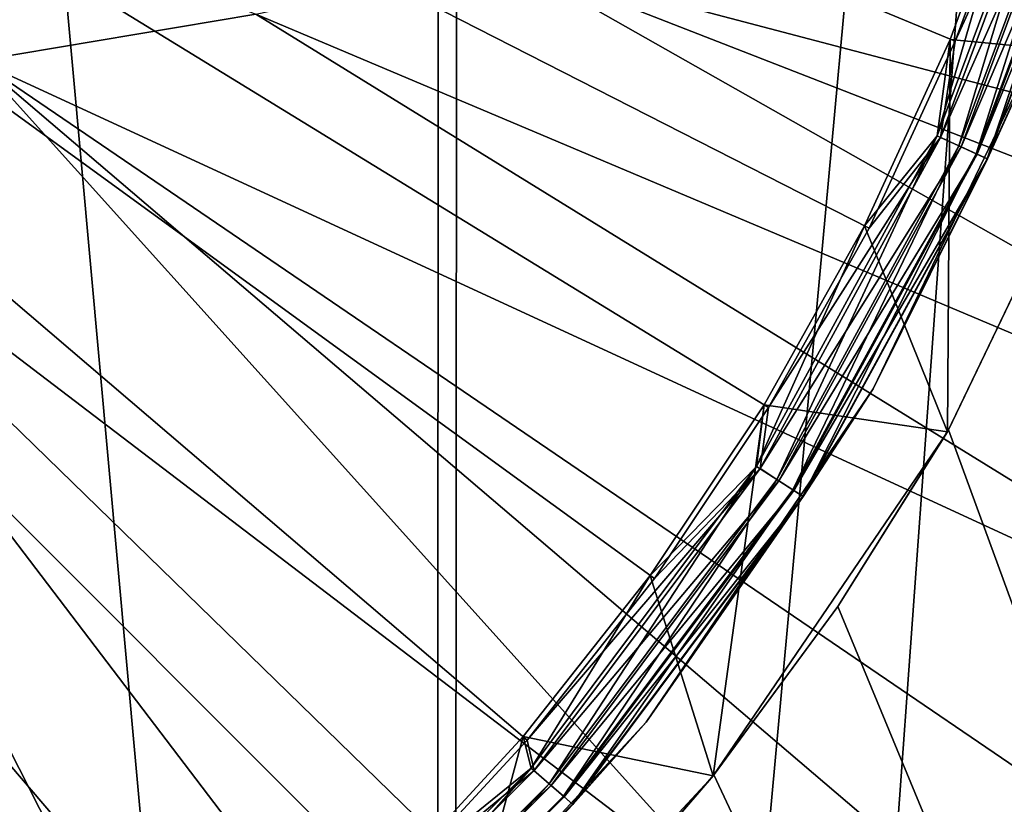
# Model space of a CAD drawing. Header units: millimetres. Extents: x -24 to 24, y 0 to 188.
# Tile 366 of 460: x 1.731 to 2.881, y 155.14 to 156.056. Entities that reach past the tile are written whole.
import ezdxf

# ---------------------------------------------------------------- set-up
doc = ezdxf.new("R2010")
doc.units = ezdxf.units.MM
doc.header["$LTSCALE"] = 58.620611
for name, color, linetype in [('132', 7, 'CONTINUOUS'), ('133', 7, 'CONTINUOUS'), ('136', 7, 'CONTINUOUS'), ('138', 7, 'CONTINUOUS'), ('140', 7, 'CONTINUOUS'), ('142', 7, 'CONTINUOUS'), ('169', 7, 'CONTINUOUS'), ('402', 7, 'CONTINUOUS'), ('502', 7, 'CONTINUOUS'), ('75', 7, 'CONTINUOUS')]:
    doc.layers.add(name, color=color, linetype=linetype)

msp = doc.modelspace()

# ---------------------------------------------------------------- linework, layer by layer
at = {"layer": '132', "color": 7, "linetype": 'CONTINUOUS'}
for points in [[(2.8178, 156.0328, 23.55), (3.0253, 156.0127, 23.55), (2.9007, 156.2575, 23.55), (2.8178, 156.0328, 23.55)], [(2.7176, 155.8153, 23.55), (2.8146, 155.575, 23.55), (2.8178, 156.0328, 23.55), (2.7176, 155.8153, 23.55)], [(2.8146, 155.575, 23.55), (3.0253, 156.0127, 23.55), (2.8178, 156.0328, 23.55), (2.8146, 155.575, 23.55)], [(2.6005, 155.6064, 23.55), (2.8146, 155.575, 23.55), (2.7176, 155.8153, 23.55), (2.6005, 155.6064, 23.55)], [(2.4675, 155.4073, 23.55), (2.5409, 155.1736, 23.55), (2.6005, 155.6064, 23.55), (2.4675, 155.4073, 23.55)], [(2.5409, 155.1736, 23.55), (2.8146, 155.575, 23.55), (2.6005, 155.6064, 23.55), (2.5409, 155.1736, 23.55)], [(2.3192, 155.2192, 23.55), (2.5409, 155.1736, 23.55), (2.4675, 155.4073, 23.55), (2.3192, 155.2192, 23.55)], [(2.1567, 155.0433, 23.55), (2.2105, 154.8175, 23.55), (2.3192, 155.2192, 23.55), (2.1567, 155.0433, 23.55)], [(2.2105, 154.8175, 23.55), (2.5409, 155.1736, 23.55), (2.3192, 155.2192, 23.55), (2.2105, 154.8175, 23.55)]]:
    msp.add_3dface(points, dxfattribs=at)
at = {"layer": '133', "color": 7, "linetype": 'CONTINUOUS'}
for points in [[(2.8159, 155.5773, 24.086), (3.0253, 156.0127, 23.55), (2.8146, 155.575, 23.55), (2.8159, 155.5773, 24.086)], [(2.8159, 155.5773, 24.086), (3.0265, 156.0155, 24.0604), (3.0253, 156.0127, 23.55), (2.8159, 155.5773, 24.086)], [(2.6865, 155.371, 24.1007), (2.8146, 155.575, 23.55), (2.5409, 155.1736, 23.55), (2.6865, 155.371, 24.1007)], [(2.6865, 155.371, 24.1007), (2.8159, 155.5773, 24.086), (2.8146, 155.575, 23.55), (2.6865, 155.371, 24.1007)], [(2.5418, 155.1747, 24.1164), (2.6865, 155.371, 24.1007), (2.5409, 155.1736, 23.55), (2.5418, 155.1747, 24.1164)], [(2.3828, 154.9898, 24.1327), (2.5409, 155.1736, 23.55), (2.2105, 154.8175, 23.55), (2.3828, 154.9898, 24.1327)], [(2.3828, 154.9898, 24.1327), (2.5418, 155.1747, 24.1164), (2.5409, 155.1736, 23.55), (2.3828, 154.9898, 24.1327)]]:
    msp.add_3dface(points, dxfattribs=at)
at = {"layer": '136', "color": 7, "linetype": 'CONTINUOUS'}
for points in [[(2.9066, 156.2556, 24.1559), (0, 157.2, 24.25), (2.8235, 156.0305, 24.1559), (2.9066, 156.2556, 24.1559)], [(2.8235, 156.0305, 24.1559), (0, 157.2, 24.25), (2.7231, 155.8125, 24.1559), (2.8235, 156.0305, 24.1559)], [(2.7231, 155.8125, 24.1559), (0, 157.2, 24.25), (2.6058, 155.6032, 24.1559), (2.7231, 155.8125, 24.1559)], [(2.6058, 155.6032, 24.1559), (0, 157.2, 24.25), (2.4725, 155.4036, 24.1559), (2.6058, 155.6032, 24.1559)], [(2.4725, 155.4036, 24.1559), (0, 157.2, 24.25), (2.3239, 155.2152, 24.1559), (2.4725, 155.4036, 24.1559)], [(2.3239, 155.2152, 24.1559), (0, 157.2, 24.25), (2.161, 155.039, 24.1559), (2.3239, 155.2152, 24.1559)], [(2.161, 155.039, 24.1559), (0, 157.2, 24.25), (1.9848, 154.8761, 24.1559), (2.161, 155.039, 24.1559)], [(1.9848, 154.8761, 24.1559), (0, 157.2, 24.25), (1.7964, 154.7275, 24.1559), (1.9848, 154.8761, 24.1559)], [(1.7964, 154.7275, 24.1559), (0, 157.2, 24.25), (1.5968, 154.5942, 24.1559), (1.7964, 154.7275, 24.1559)]]:
    msp.add_3dface(points, dxfattribs=at)
at = {"layer": '138', "color": 7, "linetype": 'CONTINUOUS'}
for points in [[(2.728, 155.625, 23.65), (2.9323, 156.0492, 23.65), (2.728, 155.625, 24.0561), (2.728, 155.625, 23.65)], [(2.728, 155.625, 24.0561), (2.9323, 156.0492, 23.65), (2.9323, 156.0492, 24.0561), (2.728, 155.625, 24.0561)], [(2.4628, 155.236, 23.65), (2.728, 155.625, 23.65), (2.4628, 155.236, 24.0561), (2.4628, 155.236, 23.65)], [(2.4628, 155.236, 24.0561), (2.728, 155.625, 23.65), (2.728, 155.625, 24.0561), (2.4628, 155.236, 24.0561)], [(2.1425, 154.8909, 23.65), (2.4628, 155.236, 23.65), (2.1425, 154.8909, 24.0561), (2.1425, 154.8909, 23.65)], [(2.1425, 154.8909, 24.0561), (2.4628, 155.236, 23.65), (2.4628, 155.236, 24.0561), (2.1425, 154.8909, 24.0561)]]:
    msp.add_3dface(points, dxfattribs=at)
at = {"layer": '140', "color": 7, "linetype": 'CONTINUOUS'}
for points in [[(2.8235, 156.0305, 24.1559), (2.8066, 155.9183, 24.1496), (2.9605, 156.3307, 24.1496), (2.8235, 156.0305, 24.1559)], [(2.8066, 155.9183, 24.1496), (2.9856, 156.3233, 24.1348), (2.9605, 156.3307, 24.1496), (2.8066, 155.9183, 24.1496)], [(2.8305, 155.9074, 24.1348), (2.9856, 156.3233, 24.1348), (2.8066, 155.9183, 24.1496), (2.8305, 155.9074, 24.1348)], [(2.9066, 156.2556, 24.1559), (2.8235, 156.0305, 24.1559), (2.9605, 156.3307, 24.1496), (2.9066, 156.2556, 24.1559)], [(2.8305, 155.9074, 24.1348), (3.0054, 156.3175, 24.1129), (2.9856, 156.3233, 24.1348), (2.8305, 155.9074, 24.1348)], [(2.8492, 155.8988, 24.1129), (3.0054, 156.3175, 24.1129), (2.8305, 155.9074, 24.1348), (2.8492, 155.8988, 24.1129)], [(2.8492, 155.8988, 24.1129), (3.0181, 156.3138, 24.0858), (3.0054, 156.3175, 24.1129), (2.8492, 155.8988, 24.1129)], [(2.8612, 155.8933, 24.0858), (3.0181, 156.3138, 24.0858), (2.8492, 155.8988, 24.1129), (2.8612, 155.8933, 24.0858)], [(2.8612, 155.8933, 24.0858), (2.9323, 156.0492, 24.0561), (3.0181, 156.3138, 24.0858), (2.8612, 155.8933, 24.0858)], [(2.728, 155.625, 24.0561), (2.9323, 156.0492, 24.0561), (2.8612, 155.8933, 24.0858), (2.728, 155.625, 24.0561)], [(2.8235, 156.0305, 24.1559), (2.7231, 155.8125, 24.1559), (2.8066, 155.9183, 24.1496), (2.8235, 156.0305, 24.1559)], [(2.6058, 155.6032, 24.1559), (2.5957, 155.5319, 24.1496), (2.8066, 155.9183, 24.1496), (2.6058, 155.6032, 24.1559)], [(2.5957, 155.5319, 24.1496), (2.8305, 155.9074, 24.1348), (2.8066, 155.9183, 24.1496), (2.5957, 155.5319, 24.1496)], [(2.7231, 155.8125, 24.1559), (2.6058, 155.6032, 24.1559), (2.8066, 155.9183, 24.1496), (2.7231, 155.8125, 24.1559)], [(2.6177, 155.5177, 24.1348), (2.8305, 155.9074, 24.1348), (2.5957, 155.5319, 24.1496), (2.6177, 155.5177, 24.1348)], [(2.6177, 155.5177, 24.1348), (2.8492, 155.8988, 24.1129), (2.8305, 155.9074, 24.1348), (2.6177, 155.5177, 24.1348)], [(2.6351, 155.5065, 24.1129), (2.8492, 155.8988, 24.1129), (2.6177, 155.5177, 24.1348), (2.6351, 155.5065, 24.1129)], [(2.6351, 155.5065, 24.1129), (2.8612, 155.8933, 24.0858), (2.8492, 155.8988, 24.1129), (2.6351, 155.5065, 24.1129)], [(2.6461, 155.4994, 24.0858), (2.8612, 155.8933, 24.0858), (2.6351, 155.5065, 24.1129), (2.6461, 155.4994, 24.0858)], [(2.6461, 155.4994, 24.0858), (2.728, 155.625, 24.0561), (2.8612, 155.8933, 24.0858), (2.6461, 155.4994, 24.0858)], [(2.4628, 155.236, 24.0561), (2.728, 155.625, 24.0561), (2.6461, 155.4994, 24.0858), (2.4628, 155.236, 24.0561)], [(2.6058, 155.6032, 24.1559), (2.4725, 155.4036, 24.1559), (2.5957, 155.5319, 24.1496), (2.6058, 155.6032, 24.1559)], [(2.4725, 155.4036, 24.1559), (2.3239, 155.2152, 24.1559), (2.5957, 155.5319, 24.1496), (2.4725, 155.4036, 24.1559)], [(2.3239, 155.2152, 24.1559), (2.3318, 155.1795, 24.1496), (2.5957, 155.5319, 24.1496), (2.3239, 155.2152, 24.1559)], [(2.3318, 155.1795, 24.1496), (2.6177, 155.5177, 24.1348), (2.5957, 155.5319, 24.1496), (2.3318, 155.1795, 24.1496)], [(2.3517, 155.1623, 24.1348), (2.6177, 155.5177, 24.1348), (2.3318, 155.1795, 24.1496), (2.3517, 155.1623, 24.1348)], [(2.3517, 155.1623, 24.1348), (2.6351, 155.5065, 24.1129), (2.6177, 155.5177, 24.1348), (2.3517, 155.1623, 24.1348)], [(2.3672, 155.1488, 24.1129), (2.6351, 155.5065, 24.1129), (2.3517, 155.1623, 24.1348), (2.3672, 155.1488, 24.1129)], [(2.3672, 155.1488, 24.1129), (2.6461, 155.4994, 24.0858), (2.6351, 155.5065, 24.1129), (2.3672, 155.1488, 24.1129)], [(2.3772, 155.1401, 24.0858), (2.6461, 155.4994, 24.0858), (2.3672, 155.1488, 24.1129), (2.3772, 155.1401, 24.0858)], [(2.3772, 155.1401, 24.0858), (2.4628, 155.236, 24.0561), (2.6461, 155.4994, 24.0858), (2.3772, 155.1401, 24.0858)], [(2.1425, 154.8909, 24.0561), (2.4628, 155.236, 24.0561), (2.3772, 155.1401, 24.0858), (2.1425, 154.8909, 24.0561)], [(2.3239, 155.2152, 24.1559), (2.161, 155.039, 24.1559), (2.3318, 155.1795, 24.1496), (2.3239, 155.2152, 24.1559)], [(2.161, 155.039, 24.1559), (2.0205, 154.8682, 24.1496), (2.3318, 155.1795, 24.1496), (2.161, 155.039, 24.1559)], [(2.0205, 154.8682, 24.1496), (2.3517, 155.1623, 24.1348), (2.3318, 155.1795, 24.1496), (2.0205, 154.8682, 24.1496)], [(2.0377, 154.8483, 24.1348), (2.3517, 155.1623, 24.1348), (2.0205, 154.8682, 24.1496), (2.0377, 154.8483, 24.1348)], [(2.0377, 154.8483, 24.1348), (2.3672, 155.1488, 24.1129), (2.3517, 155.1623, 24.1348), (2.0377, 154.8483, 24.1348)], [(2.0512, 154.8328, 24.1129), (2.3672, 155.1488, 24.1129), (2.0377, 154.8483, 24.1348), (2.0512, 154.8328, 24.1129)], [(2.0512, 154.8328, 24.1129), (2.3772, 155.1401, 24.0858), (2.3672, 155.1488, 24.1129), (2.0512, 154.8328, 24.1129)]]:
    msp.add_3dface(points, dxfattribs=at)
at = {"layer": '142', "color": 7, "linetype": 'CONTINUOUS'}
for points in [[(2.8025, 155.9201, 23.5549), (2.9007, 156.2575, 23.55), (2.9561, 156.332, 23.5549), (2.8025, 155.9201, 23.5549)], [(2.8025, 155.9201, 23.5549), (2.9561, 156.332, 23.5549), (2.8279, 155.9086, 23.5691), (2.8025, 155.9201, 23.5549)], [(2.8279, 155.9086, 23.5691), (2.9561, 156.332, 23.5549), (2.9829, 156.3241, 23.5691), (2.8279, 155.9086, 23.5691)], [(2.8279, 155.9086, 23.5691), (2.9829, 156.3241, 23.5691), (2.848, 155.8994, 23.5913), (2.8279, 155.9086, 23.5691)], [(2.848, 155.8994, 23.5913), (2.9829, 156.3241, 23.5691), (3.0041, 156.3179, 23.5913), (2.848, 155.8994, 23.5913)], [(2.848, 155.8994, 23.5913), (3.0041, 156.3179, 23.5913), (2.8609, 155.8935, 23.6192), (2.848, 155.8994, 23.5913)], [(2.8609, 155.8935, 23.6192), (3.0041, 156.3179, 23.5913), (3.0177, 156.3139, 23.6192), (2.8609, 155.8935, 23.6192)], [(2.9323, 156.0492, 23.65), (2.8609, 155.8935, 23.6192), (3.0177, 156.3139, 23.6192), (2.9323, 156.0492, 23.65)], [(2.8178, 156.0328, 23.55), (2.9007, 156.2575, 23.55), (2.8025, 155.9201, 23.5549), (2.8178, 156.0328, 23.55)], [(2.9323, 156.0492, 23.65), (2.728, 155.625, 23.65), (2.8609, 155.8935, 23.6192), (2.9323, 156.0492, 23.65)], [(2.7176, 155.8153, 23.55), (2.8178, 156.0328, 23.55), (2.8025, 155.9201, 23.5549), (2.7176, 155.8153, 23.55)], [(2.5918, 155.5343, 23.5549), (2.7176, 155.8153, 23.55), (2.8025, 155.9201, 23.5549), (2.5918, 155.5343, 23.5549)], [(2.5918, 155.5343, 23.5549), (2.8025, 155.9201, 23.5549), (2.6153, 155.5193, 23.5691), (2.5918, 155.5343, 23.5549)], [(2.6153, 155.5193, 23.5691), (2.8025, 155.9201, 23.5549), (2.8279, 155.9086, 23.5691), (2.6153, 155.5193, 23.5691)], [(2.6153, 155.5193, 23.5691), (2.8279, 155.9086, 23.5691), (2.6339, 155.5073, 23.5913), (2.6153, 155.5193, 23.5691)], [(2.6339, 155.5073, 23.5913), (2.8279, 155.9086, 23.5691), (2.848, 155.8994, 23.5913), (2.6339, 155.5073, 23.5913)], [(2.6339, 155.5073, 23.5913), (2.848, 155.8994, 23.5913), (2.6459, 155.4996, 23.6192), (2.6339, 155.5073, 23.5913)], [(2.6459, 155.4996, 23.6192), (2.848, 155.8994, 23.5913), (2.8609, 155.8935, 23.6192), (2.6459, 155.4996, 23.6192)], [(2.728, 155.625, 23.65), (2.6459, 155.4996, 23.6192), (2.8609, 155.8935, 23.6192), (2.728, 155.625, 23.65)], [(2.6005, 155.6064, 23.55), (2.7176, 155.8153, 23.55), (2.5918, 155.5343, 23.5549), (2.6005, 155.6064, 23.55)], [(2.728, 155.625, 23.65), (2.4628, 155.236, 23.65), (2.6459, 155.4996, 23.6192), (2.728, 155.625, 23.65)], [(2.4675, 155.4073, 23.55), (2.6005, 155.6064, 23.55), (2.5918, 155.5343, 23.5549), (2.4675, 155.4073, 23.55)], [(2.3284, 155.1824, 23.5549), (2.4675, 155.4073, 23.55), (2.5918, 155.5343, 23.5549), (2.3284, 155.1824, 23.5549)], [(2.3284, 155.1824, 23.5549), (2.5918, 155.5343, 23.5549), (2.3495, 155.1642, 23.5691), (2.3284, 155.1824, 23.5549)], [(2.3495, 155.1642, 23.5691), (2.5918, 155.5343, 23.5549), (2.6153, 155.5193, 23.5691), (2.3495, 155.1642, 23.5691)], [(2.3495, 155.1642, 23.5691), (2.6153, 155.5193, 23.5691), (2.3662, 155.1497, 23.5913), (2.3495, 155.1642, 23.5691)], [(2.3662, 155.1497, 23.5913), (2.6153, 155.5193, 23.5691), (2.6339, 155.5073, 23.5913), (2.3662, 155.1497, 23.5913)], [(2.3662, 155.1497, 23.5913), (2.6339, 155.5073, 23.5913), (2.3769, 155.1404, 23.6192), (2.3662, 155.1497, 23.5913)], [(2.3769, 155.1404, 23.6192), (2.6339, 155.5073, 23.5913), (2.6459, 155.4996, 23.6192), (2.3769, 155.1404, 23.6192)], [(2.4628, 155.236, 23.65), (2.3769, 155.1404, 23.6192), (2.6459, 155.4996, 23.6192), (2.4628, 155.236, 23.65)], [(2.3192, 155.2192, 23.55), (2.4675, 155.4073, 23.55), (2.3284, 155.1824, 23.5549), (2.3192, 155.2192, 23.55)], [(2.4628, 155.236, 23.65), (2.1425, 154.8909, 23.65), (2.3769, 155.1404, 23.6192), (2.4628, 155.236, 23.65)], [(2.1567, 155.0433, 23.55), (2.3192, 155.2192, 23.55), (2.3284, 155.1824, 23.5549), (2.1567, 155.0433, 23.55)], [(2.0176, 154.8716, 23.5549), (2.1567, 155.0433, 23.55), (2.3284, 155.1824, 23.5549), (2.0176, 154.8716, 23.5549)], [(2.0176, 154.8716, 23.5549), (2.3284, 155.1824, 23.5549), (2.0358, 154.8505, 23.5691), (2.0176, 154.8716, 23.5549)], [(2.0358, 154.8505, 23.5691), (2.3284, 155.1824, 23.5549), (2.3495, 155.1642, 23.5691), (2.0358, 154.8505, 23.5691)], [(2.0358, 154.8505, 23.5691), (2.3495, 155.1642, 23.5691), (2.0503, 154.8338, 23.5913), (2.0358, 154.8505, 23.5691)], [(2.0503, 154.8338, 23.5913), (2.3495, 155.1642, 23.5691), (2.3662, 155.1497, 23.5913), (2.0503, 154.8338, 23.5913)], [(2.0503, 154.8338, 23.5913), (2.3662, 155.1497, 23.5913), (2.0596, 154.8231, 23.6192), (2.0503, 154.8338, 23.5913)], [(2.0596, 154.8231, 23.6192), (2.3662, 155.1497, 23.5913), (2.3769, 155.1404, 23.6192), (2.0596, 154.8231, 23.6192)], [(2.1425, 154.8909, 23.65), (2.0596, 154.8231, 23.6192), (2.3769, 155.1404, 23.6192), (2.1425, 154.8909, 23.65)]]:
    msp.add_3dface(points, dxfattribs=at)
at = {"layer": '169', "color": 7, "linetype": 'CONTINUOUS'}
for points in [[(0, 147.642, 255.5309), (2.2148, 147.6112, 255.4333), (0, 178.708, 246.0331), (0, 147.642, 255.5309)], [(0, 178.708, 246.0331), (2.2148, 147.6112, 255.4333), (2.2341, 178.675, 245.9355), (0, 178.708, 246.0331)], [(2.2341, 178.675, 245.9355), (2.2148, 147.6112, 255.4333), (4.4497, 178.5763, 245.6435), (2.2341, 178.675, 245.9355)], [(2.2148, 147.6112, 255.4333), (4.4108, 147.5191, 255.1411), (4.4497, 178.5763, 245.6435), (2.2148, 147.6112, 255.4333)]]:
    msp.add_3dface(points, dxfattribs=at)
at = {"layer": '402', "color": 7, "linetype": 'CONTINUOUS'}
for points in [[(3.8441, 152.6347, 155.4885), (2.7836, 152.5223, 155.1193), (3.8441, 155.3352, 164.0533), (3.8441, 152.6347, 155.4885)], [(3.8441, 155.3352, 164.0533), (2.7836, 152.5223, 155.1193), (3.5426, 155.1885, 163.5838), (3.8441, 155.3352, 164.0533)], [(3.5426, 155.1885, 163.5838), (2.7836, 152.5223, 155.1193), (3.1747, 155.0548, 163.1555), (3.5426, 155.1885, 163.5838)]]:
    msp.add_3dface(points, dxfattribs=at)
at = {"layer": '502', "color": 7, "linetype": 'CONTINUOUS'}
for points in [[(1.6825, 156.0077, 165.6091), (1.127, 156.4055, 166.8512), (2.0069, 156.0623, 165.8277), (1.6825, 156.0077, 165.6091)], [(4.0317, 156.0078, 166.1465), (2.784, 156.2772, 166.6881), (2.9648, 156.3623, 167.0288), (4.0317, 156.0078, 166.1465)], [(4.0327, 155.8481, 165.64), (2.5618, 156.198, 166.3713), (2.784, 156.2772, 166.6881), (4.0327, 155.8481, 165.64)], [(4.0317, 156.0078, 166.1465), (4.0327, 155.8481, 165.64), (2.784, 156.2772, 166.6881), (4.0317, 156.0078, 166.1465)], [(3.9604, 155.6899, 165.1371), (2.3014, 156.126, 166.0831), (2.5618, 156.198, 166.3713), (3.9604, 155.6899, 165.1371)], [(4.0327, 155.8481, 165.64), (3.9604, 155.6899, 165.1371), (2.5618, 156.198, 166.3713), (4.0327, 155.8481, 165.64)], [(3.6017, 155.3894, 164.1788), (2.0069, 156.0623, 165.8277), (2.3014, 156.126, 166.0831), (3.6017, 155.3894, 164.1788)], [(3.9604, 155.6899, 165.1371), (3.8161, 155.5361, 164.6474), (2.3014, 156.126, 166.0831), (3.9604, 155.6899, 165.1371)], [(3.8161, 155.5361, 164.6474), (3.6017, 155.3894, 164.1788), (2.3014, 156.126, 166.0831), (3.8161, 155.5361, 164.6474)], [(3.3204, 155.2523, 163.7402), (1.6825, 156.0077, 165.6091), (2.0069, 156.0623, 165.8277), (3.3204, 155.2523, 163.7402)], [(3.6017, 155.3894, 164.1788), (3.3204, 155.2523, 163.7402), (2.0069, 156.0623, 165.8277), (3.6017, 155.3894, 164.1788)], [(2.5756, 155.0167, 162.9846), (1.333, 155.9631, 165.4304), (1.6825, 156.0077, 165.6091), (2.5756, 155.0167, 162.9846)], [(3.3204, 155.2523, 163.7402), (2.9767, 155.1273, 163.3396), (1.6825, 156.0077, 165.6091), (3.3204, 155.2523, 163.7402)], [(2.9767, 155.1273, 163.3396), (2.7829, 155.07, 163.1559), (1.6825, 156.0077, 165.6091), (2.9767, 155.1273, 163.3396)], [(2.7829, 155.07, 163.1559), (2.5756, 155.0167, 162.9846), (1.6825, 156.0077, 165.6091), (2.7829, 155.07, 163.1559)], [(1.883, 154.8829, 162.5542), (0.9605, 155.9319, 165.3026), (1.333, 155.9631, 165.4304), (1.883, 154.8829, 162.5542)], [(2.5756, 155.0167, 162.9846), (2.356, 154.9676, 162.8268), (1.333, 155.9631, 165.4304), (2.5756, 155.0167, 162.9846)], [(2.356, 154.9676, 162.8268), (2.1248, 154.9229, 162.6831), (1.333, 155.9631, 165.4304), (2.356, 154.9676, 162.8268)], [(2.1248, 154.9229, 162.6831), (1.883, 154.8829, 162.5542), (1.333, 155.9631, 165.4304), (2.1248, 154.9229, 162.6831)], [(1.883, 154.8829, 162.5542), (1.6318, 154.8478, 162.441), (0.9605, 155.9319, 165.3026), (1.883, 154.8829, 162.5542)]]:
    msp.add_3dface(points, dxfattribs=at)
at = {"layer": '75', "color": 7, "linetype": 'CONTINUOUS'}
for points in [[(0, 151.1, -24.25), (1.1248, 163.3645, -24.2239), (2.2375, 151.1, -24.1466), (0, 151.1, -24.25)], [(1.1248, 163.3645, -24.2239), (2.2471, 163.3645, -24.1457), (2.2375, 151.1, -24.1466), (1.1248, 163.3645, -24.2239)], [(2.2471, 163.3645, -24.1457), (3.3646, 163.3645, -24.0155), (2.2375, 151.1, -24.1466), (2.2471, 163.3645, -24.1457)], [(2.2375, 151.1, -24.1466), (3.3646, 163.3645, -24.0155), (4.4559, 151.1, -23.8371), (2.2375, 151.1, -24.1466)], [(3.0265, 156.0155, 24.0604), (2.8159, 155.5773, 24.086), (4.4559, 151.1, 23.8371), (3.0265, 156.0155, 24.0604)], [(2.8159, 155.5773, 24.086), (2.6865, 155.371, 24.1007), (4.4559, 151.1, 23.8371), (2.8159, 155.5773, 24.086)], [(2.6865, 155.371, 24.1007), (2.5418, 155.1747, 24.1164), (4.4559, 151.1, 23.8371), (2.6865, 155.371, 24.1007)], [(2.5418, 155.1747, 24.1164), (2.3828, 154.9898, 24.1327), (4.4559, 151.1, 23.8371), (2.5418, 155.1747, 24.1164)]]:
    msp.add_3dface(points, dxfattribs=at)

doc.saveas('drawing.dxf')
